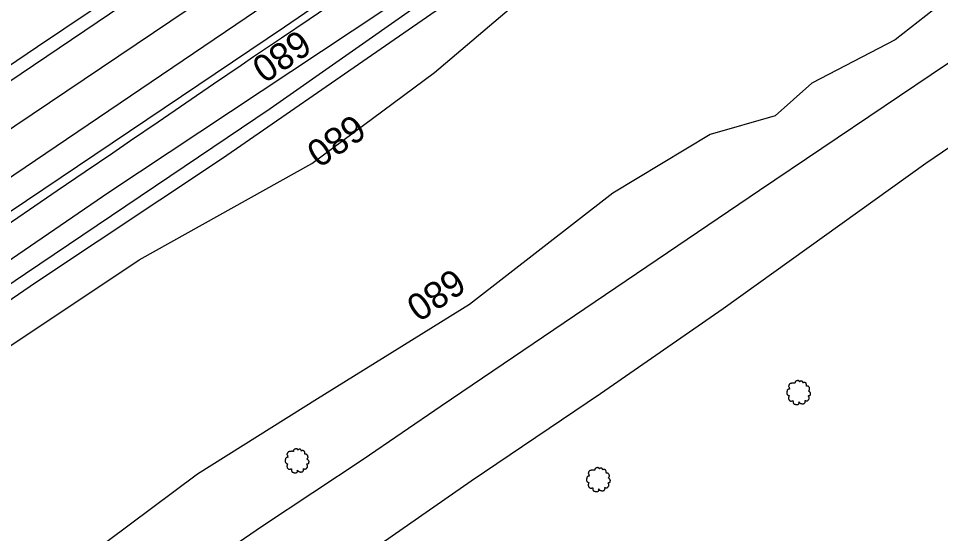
# Model space of a CAD drawing. Extents: x 1901471 to 1963503, y 756461 to 799997.
# Drawn here: x 1915013.1 to 1915288, y 763657.6 to 763811.2 of the extents above; entities that cross this region are included whole.
import ezdxf

# ---------------------------------------------------------------- set-up
doc = ezdxf.new("R2010")
doc.units = 0
for name, color, linetype in [('RD_DTM_BkLn1', 7, 'Continuous'), ('RD_EX_DR_ErosCtrl', 7, 'Continuous'), ('RD_EX_H2O', 7, 'Continuous'), ('RD_EX_Road', 7, 'Continuous'), ('RD_EX_VEG', 7, 'Continuous'), ('RD_HC_Cl', 7, 'Continuous'), ('RD_HC_TX_Sta50', 7, 'Continuous')]:
    doc.layers.add(name, color=color, linetype=linetype)

# ---------------------------------------------------------------- blocks, each defined once
blk = doc.blocks.new('T2')
at = {"layer": 'RD_EX_VEG'}
for points in [[(0.05233333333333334, 7.213166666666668), (-0.24750000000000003, 7.238166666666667), (-0.5723333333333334, 7.138166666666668), (-0.8222500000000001, 7.038250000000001), (-1.0471666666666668, 6.963250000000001), (-1.2720833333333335, 6.863250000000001), (-1.5719166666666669, 6.688416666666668), (-1.7968333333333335, 6.488416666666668), (-1.9218333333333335, 6.2385833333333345), (-1.9718333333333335, 6.013666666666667), (-2.0217500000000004, 5.738833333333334), (-2.0217500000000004, 5.563833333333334), (-2.146666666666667, 5.538833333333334), (-2.296666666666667, 5.563833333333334), (-2.5465000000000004, 5.638833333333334), (-2.796416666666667, 5.638833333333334), (-3.0463333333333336, 5.638833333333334), (-3.3961666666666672, 5.613833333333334), (-3.7460000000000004, 5.613833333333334), (-4.020833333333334, 5.563833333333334), (-4.345750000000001, 5.513916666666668), (-4.720583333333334, 5.389000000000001), (-5.0704166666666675, 5.264000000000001), (-5.37025, 5.014083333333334), (-5.620166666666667, 4.539333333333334), (-5.745166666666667, 4.189500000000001), (-5.895083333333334, 3.9395833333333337), (-5.745166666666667, 3.489833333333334), (-5.570166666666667, 3.139916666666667), (-5.545250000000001, 2.9400000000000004), (-5.470250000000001, 2.5152500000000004), (-5.37025, 2.2903333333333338), (-5.245333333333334, 2.0903333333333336), (-5.320250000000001, 2.065416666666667), (-5.695166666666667, 2.015416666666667), (-5.995000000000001, 1.9155000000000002), (-6.419833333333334, 1.6905833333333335), (-6.644750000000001, 1.465666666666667), (-6.744750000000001, 1.1407500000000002), (-6.769666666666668, 0.7909166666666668), (-6.869583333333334, 0.5910833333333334), (-6.944583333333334, 0.3161666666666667), (-6.969583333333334, 0.2411666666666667), (-7.019583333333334, -0.08366666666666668), (-6.9195833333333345, -0.5335000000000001), (-6.894583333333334, -0.8833333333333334), (-6.769666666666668, -1.1082500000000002), (-6.619750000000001, -1.2830833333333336), (-6.444833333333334, -1.5330000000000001), (-6.045000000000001, -1.7579166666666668), (-5.7201666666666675, -1.8579166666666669), (-5.520250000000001, -1.8828333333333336), (-5.695166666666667, -2.382666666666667), (-5.745166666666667, -2.7325000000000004), (-5.870083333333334, -3.132333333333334), (-5.870083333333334, -3.2072500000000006), (-5.920000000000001, -3.682083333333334), (-5.770166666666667, -4.007000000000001), (-5.695166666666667, -4.38175), (-5.520250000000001, -4.606666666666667), (-5.245333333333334, -4.906583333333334), (-4.9205000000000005, -5.131416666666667), (-4.420666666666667, -5.256416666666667), (-4.020833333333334, -5.231416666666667), (-3.4460833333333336, -5.056500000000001), (-3.1962500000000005, -4.9815000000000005), (-3.2212500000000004, -5.156416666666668), (-3.1962500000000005, -5.531333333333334), (-3.1962500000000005, -5.956083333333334), (-3.0463333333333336, -6.280916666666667), (-2.946333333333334, -6.555833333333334), (-2.796416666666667, -6.805750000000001), (-2.4715000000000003, -7.030583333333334), (-2.07175, -7.1055833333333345), (-1.6469166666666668, -7.2555000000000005), (-1.1970833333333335, -7.330500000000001), (-0.6973333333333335, -7.355500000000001), (-0.09758333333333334, -7.205583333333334), (0.17725000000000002, -7.080583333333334), (0.27725000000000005, -6.905666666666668), (0.47716666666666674, -6.530833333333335), (0.4271666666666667, -6.3059166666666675), (0.4521666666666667, -5.706166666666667), (0.5520833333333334, -5.881166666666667), (0.7270833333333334, -6.231000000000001), (1.2268333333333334, -6.530833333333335), (1.626666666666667, -6.705750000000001), (2.101416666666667, -6.8557500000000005), (2.4013333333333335, -6.930666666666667), (2.8760833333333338, -6.8557500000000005), (3.2510000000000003, -6.780750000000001), (3.6257500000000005, -6.655750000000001), (3.9256666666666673, -6.380916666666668), (4.100583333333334, -6.106000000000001), (4.1505833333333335, -5.831166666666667), (4.2255, -5.456333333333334), (4.275500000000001, -5.281416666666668)], [(4.275500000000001, -5.281416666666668), (4.200583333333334, -5.106416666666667), (4.1505833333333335, -4.856583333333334), (4.2255, -4.881583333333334), (4.4004166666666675, -4.931583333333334), (4.675333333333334, -5.056500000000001), (4.900250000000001, -5.131416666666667), (5.225083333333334, -5.106416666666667), (5.500000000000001, -5.006500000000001), (5.949750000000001, -4.731583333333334), (6.224666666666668, -4.256833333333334), (6.499500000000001, -3.8570000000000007), (6.5745000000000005, -3.5321666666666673), (6.524500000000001, -3.3072500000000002), (6.499500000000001, -2.8075000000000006), (6.299583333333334, -2.5575833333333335), (6.249583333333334, -2.432666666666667), (6.1496666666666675, -2.0328333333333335), (6.224666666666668, -1.9828333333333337), (6.499500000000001, -1.9328333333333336), (6.874333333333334, -1.8079166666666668), (7.149250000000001, -1.6830000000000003), (7.374166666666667, -1.5080000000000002), (7.449083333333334, -1.2830833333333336), (7.424166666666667, -0.8833333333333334), (7.4740833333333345, -0.48350000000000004), (7.399166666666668, -0.3335), (7.299166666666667, -0.1836666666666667), (7.224166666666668, 0.016333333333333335), (7.074250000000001, 0.16616666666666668), (6.974333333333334, 0.3161666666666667), (6.874333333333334, 0.41608333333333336), (6.749416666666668, 0.5660833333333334), (6.5745000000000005, 0.6910000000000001), (6.424583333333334, 0.7410000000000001), (6.374583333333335, 0.8909166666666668), (6.524500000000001, 1.0908333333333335), (6.5745000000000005, 1.1907500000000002), (6.599416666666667, 1.4156666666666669), (6.824416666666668, 1.7655000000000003), (6.874333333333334, 2.1653333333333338), (6.824416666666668, 2.590166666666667), (6.774416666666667, 2.8650833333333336), (6.624416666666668, 3.139916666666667), (6.424583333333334, 3.3898333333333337), (6.299583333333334, 3.5647500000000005), (6.124666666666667, 3.689666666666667), (5.799833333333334, 3.814666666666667), (5.549916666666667, 3.864583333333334), (5.200083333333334, 3.864583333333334), (5.000166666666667, 3.9145833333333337), (5.025166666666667, 3.964583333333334), (5.025166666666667, 4.1145000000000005), (5.025166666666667, 4.389416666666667), (4.950166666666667, 4.839166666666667), (4.800250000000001, 5.339), (4.800250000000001, 5.364000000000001), (4.7002500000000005, 5.613833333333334), (4.475416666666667, 5.813750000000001), (4.3005, 5.913666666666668), (4.100583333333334, 6.038666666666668), (3.850666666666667, 6.063666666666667), (3.5508333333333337, 6.063666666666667), (3.2759166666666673, 6.013666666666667), (3.0760000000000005, 5.913666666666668), (2.9010833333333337, 5.788750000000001), (2.8260833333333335, 5.938666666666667), (2.726166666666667, 6.2385833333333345), (2.676166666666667, 6.3885000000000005), (2.52625, 6.563416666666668), (2.301416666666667, 6.7633333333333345), (1.8515000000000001, 6.888250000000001), (1.2268333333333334, 6.813333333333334), (0.9269166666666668, 6.613416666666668), (0.7770000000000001, 6.438500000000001), (0.7270833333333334, 6.563416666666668), (0.5270833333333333, 6.7633333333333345), (0.4271666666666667, 6.938250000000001), (0.25225000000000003, 7.063250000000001), (0.10233333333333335, 7.163166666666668), (0.0023333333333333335, 7.213166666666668)]]:
    blk.add_spline(points, degree=3, dxfattribs=at)

msp = doc.modelspace()

# ---------------------------------------------------------------- linework, layer by layer
at = {"layer": 'RD_DTM_BkLn1'}
msp.add_lwpolyline([(1915009.4456321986, 763749.4808348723), (1915016.468501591, 763754.2364809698), (1915024.7214828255, 763759.8783469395), (1915032.9744640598, 763765.5202129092), (1915041.2274452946, 763771.1620788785), (1915046.5215746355, 763774.7812278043), (1915054.7820923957, 763780.4136306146), (1915063.042610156, 763786.0460334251), (1915071.303127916, 763791.6784362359), (1915079.563645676, 763797.3108390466), (1915083.2363688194, 763799.8150714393), (1915091.5181342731, 763805.4141372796), (1915099.7998997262, 763811.0132031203), (1915108.0816651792, 763816.6122689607)], dxfattribs=at)
at = {"layer": 'RD_EX_DR_ErosCtrl'}
for points in [[(1914958.9300000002, 763703.8800000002), (1915040.1100000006, 763759.4000000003), (1915139.7100000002, 763825.6000000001), (1915192.2300000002, 763861.3900000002), (1915248.0200000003, 763899.5900000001), (1915351.5400000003, 763966.7100000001), (1915468.6900000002, 764041.2500000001), (1915527.64, 764081.4000000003), (1915589.9700000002, 764123.3600000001), (1915754.2500000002, 764238.2900000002), (1915841.7500000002, 764297.6700000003), (1915888.3200000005, 764327.5100000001), (1915918.6800000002, 764346.0300000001), (1915947.9100000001, 764364.7900000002), (1915968.9400000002, 764376.58), (1916015.5100000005, 764398.7700000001), (1916089.5800000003, 764435.1700000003), (1916134.5800000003, 764454.55), (1916178.9500000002, 764471.2700000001)], [(1916181.4500000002, 764461.2700000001), (1916127.7000000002, 764439.08), (1916022.0700000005, 764390.0200000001), (1915955.8800000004, 764356.32), (1915854.8800000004, 764291.8900000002), (1915784.5600000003, 764245.0100000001), (1915659.8700000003, 764161.1000000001), (1915599.7700000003, 764118.7800000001), (1915560.3300000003, 764091.3700000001), (1915509.3300000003, 764058.8500000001), (1915438.1700000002, 764014.4400000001), (1915380.9700000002, 763977.6600000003), (1915253.5800000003, 763893.4900000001), (1915217.6200000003, 763868.2600000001), (1915174.2500000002, 763838.8900000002), (1915122.4900000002, 763802.9900000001), (1915074.0000000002, 763769.4800000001), (1915018.2100000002, 763732.3800000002), (1914963.0700000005, 763694.6200000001)]]:
    msp.add_lwpolyline(points, dxfattribs=at)
at = {"layer": 'RD_EX_H2O'}
msp.add_lwpolyline([(1916176.7000000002, 764464.6300000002), (1916106.5800000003, 764436.7700000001), (1916016.7100000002, 764392.2900000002), (1915955.2600000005, 764360.9200000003), (1915885.6900000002, 764318.0200000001), (1915814.8300000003, 764271.6100000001), (1915733.6300000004, 764216.7100000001), (1915645.0500000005, 764155.9000000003), (1915594.0100000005, 764120.3), (1915536.8100000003, 764080.4400000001), (1915451.6900000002, 764026.7700000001), (1915318.5000000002, 763940.7100000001), (1915231.9300000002, 763883.3600000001), (1915172.3400000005, 763842.2500000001), (1915132.2700000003, 763815.1100000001), (1915088.1500000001, 763784.2200000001), (1915015.2800000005, 763735.0200000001), (1914960.3600000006, 763698.0100000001), (1914910.4300000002, 763664.6400000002)], dxfattribs=at)
at = {"layer": 'RD_EX_Road'}
for points in [[(1916531.4700000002, 764780.5000000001), (1915851.1300000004, 764323.2900000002), (1915737.0600000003, 764246.1000000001), (1915599.3700000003, 764150.9600000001), (1915543.4500000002, 764113.6800000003), (1915458.7500000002, 764056.0100000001), (1915390.4700000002, 764010.5200000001), (1915257.7900000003, 763920.4700000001), (1915178.0700000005, 763867.2300000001), (1915092.4400000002, 763808.6400000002), (1915005.1500000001, 763749.8600000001), (1914923.7700000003, 763695.33), (1914844.7900000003, 763641.3500000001)], [(1916297.7200000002, 764632.7200000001), (1916137.4800000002, 764524.7600000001), (1916045.3400000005, 764462.8700000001), (1915954.4600000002, 764401.2300000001), (1915862.5800000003, 764339.3400000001), (1915747.9000000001, 764262.0000000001), (1915682.3400000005, 764217.32), (1915620.5800000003, 764175.81), (1915600.1100000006, 764161.7500000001), (1915552.1300000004, 764129.55), (1915489.9400000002, 764087.57), (1915407.0800000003, 764031.7500000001), (1915322.1900000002, 763974.4500000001), (1915230.8400000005, 763913.0900000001), (1915167.7300000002, 763870.3700000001), (1915081.0000000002, 763811.4100000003), (1914989.8400000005, 763749.6800000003), (1914907.9000000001, 763694.4100000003), (1914835.5600000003, 763645.4100000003)], [(1914788.3200000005, 763642.4600000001), (1914879.1100000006, 763703.82), (1914964.9200000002, 763761.6700000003), (1915047.9700000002, 763817.8600000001), (1915122.7000000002, 763868.5200000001), (1915210.1800000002, 763927.6700000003), (1915303.0000000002, 763990.5000000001), (1915373.4900000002, 764037.8400000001), (1915444.9100000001, 764086.0900000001), (1915506.9200000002, 764127.8), (1915599.7400000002, 764190.1700000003), (1915722.8400000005, 764273.6500000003), (1915823.5900000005, 764341.8700000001), (1915894.9800000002, 764390.2200000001), (1915972.6900000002, 764442.7400000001), (1916021.2900000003, 764475.4000000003), (1916095.7200000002, 764525.6500000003), (1916149.3800000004, 764561.5900000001), (1916214.9400000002, 764605.7600000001)], [(1914758.9800000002, 763627.05), (1914837.2200000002, 763679.55), (1914925.4300000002, 763739.6200000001), (1915018.8100000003, 763802.82), (1915104.8000000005, 763860.6800000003), (1915195.0400000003, 763921.8500000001), (1915289.9000000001, 763986.1600000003), (1915372.2000000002, 764041.4300000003), (1915455.2400000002, 764097.2600000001), (1915544.0100000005, 764157.33), (1915599.5500000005, 764194.6900000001), (1915686.7400000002, 764253.7600000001), (1915797.6900000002, 764328.9200000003), (1915958.6300000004, 764437.83), (1916059.5700000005, 764506.4300000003), (1916189.89, 764593.4600000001)], [(1915015.1500000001, 763611.4800000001), (1915085.8300000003, 763659.9200000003), (1915115.9100000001, 763679.8500000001), (1915139.1600000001, 763695.7200000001), (1915234.0100000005, 763760.0300000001), (1915289.7400000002, 763797.58), (1915320.0000000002, 763817.5100000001), (1915405.8100000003, 763876.2900000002), (1915429.8000000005, 763892.1600000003), (1915455.0900000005, 763907.7500000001), (1915484.9800000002, 763928.2400000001), (1915513.5800000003, 763947.06), (1915558.2400000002, 763977.2300000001), (1915584.8200000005, 763995.32), (1915599.7600000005, 764005.83), (1915697.7500000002, 764072.1900000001), (1915795.0300000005, 764136.55), (1915865.2000000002, 764183.7100000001), (1915984.1300000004, 764262.4300000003), (1916089.8400000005, 764334.3), (1916180.5100000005, 764395.7000000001), (1916252.9600000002, 764442.5200000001)], [(1915116.64, 763651.5200000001), (1915148.0200000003, 763673.3), (1915186.5800000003, 763699.4100000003), (1915223.1200000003, 763724.6900000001), (1915283.6000000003, 763768.0100000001), (1915375.1600000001, 763830.4500000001), (1915420.5800000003, 763859.7700000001), (1915477.0200000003, 763897.0900000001), (1915599.9100000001, 763978.5400000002), (1915654.2400000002, 764014.7800000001), (1915746.5100000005, 764078.57), (1915848.8000000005, 764146.58), (1915999.6200000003, 764249.6700000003), (1916178.9200000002, 764370.1900000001), (1916257.5100000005, 764424.5200000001)]]:
    msp.add_lwpolyline(points, dxfattribs=at)
at = {"layer": 'RD_EX_VEG'}
for points in [[(1914972.3000000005, 763688.0900000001), (1915049.0900000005, 763739.2800000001), (1915100.5600000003, 763767.9700000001), (1915137.1200000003, 763795.1100000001), (1915174.5300000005, 763826.8900000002), (1915211.6600000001, 763848.83), (1915238.3800000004, 763864.8600000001), (1915257.2200000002, 763879.6300000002), (1915279.1600000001, 763892.8500000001), (1915314.0400000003, 763919.57), (1915363.8300000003, 763956.9800000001), (1915409.6700000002, 763983.56), (1915460.0200000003, 764018.1600000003), (1915496.5800000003, 764043.33), (1915516.5500000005, 764055.9900000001), (1915539.9000000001, 764066.9600000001), (1915563.2400000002, 764081.58), (1915580.6800000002, 764082.4200000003), (1915598.9600000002, 764087.2100000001)], [(1915597.8400000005, 764009.3), (1915523.0200000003, 763960.07), (1915446.2400000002, 763908.4600000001), (1915418.39, 763898.6200000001), (1915402.3600000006, 763880.05), (1915385.2000000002, 763874.7100000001), (1915361.8600000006, 763853.4700000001), (1915342.7300000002, 763848.9700000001), (1915326.7000000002, 763845.8800000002), (1915319.1000000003, 763833.2200000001), (1915304.4800000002, 763817.7500000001), (1915290.4100000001, 763817.4700000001), (1915274.3800000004, 763804.81), (1915249.6300000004, 763791.8800000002), (1915238.6600000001, 763782.1700000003), (1915219.2500000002, 763776.55), (1915190.2800000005, 763759.1100000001), (1915147.5300000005, 763725.9200000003), (1915102.2500000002, 763697.7900000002), (1915066.5300000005, 763675.2900000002), (1915039.5200000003, 763655.1800000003)]]:
    msp.add_lwpolyline(points, dxfattribs=at)
at = {"layer": 'RD_HC_Cl'}
msp.add_line((1916195.7651138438, 764578.0862627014), (1911854.4508108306, 761647.9472216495), dxfattribs=at)

# ---------------------------------------------------------------- block references
at = {"layer": 'RD_EX_VEG', "xscale": 0.4921259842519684, "yscale": 0.4921259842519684}
for p in [(1915245.5600000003, 763699.7000000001), (1915096.0600000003, 763679.3700000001), (1915185.8700000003, 763673.7600000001)]:
    msp.add_blockref('T2', p, dxfattribs=at)

# ---------------------------------------------------------------- texts
at = {"layer": 'RD_HC_TX_Sta50'}
for rotation, p in [(214.00882459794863, (1915096.7775867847, 763808.2503357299)), (214.00852866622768, (1915113.053429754, 763783.0395963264)), (214.01710034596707, (1915142.7919219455, 763737.0917626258))]:
    msp.add_text('680', height=8.000000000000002, rotation=rotation, dxfattribs=at).set_placement(p)

doc.saveas('drawing.dxf')
